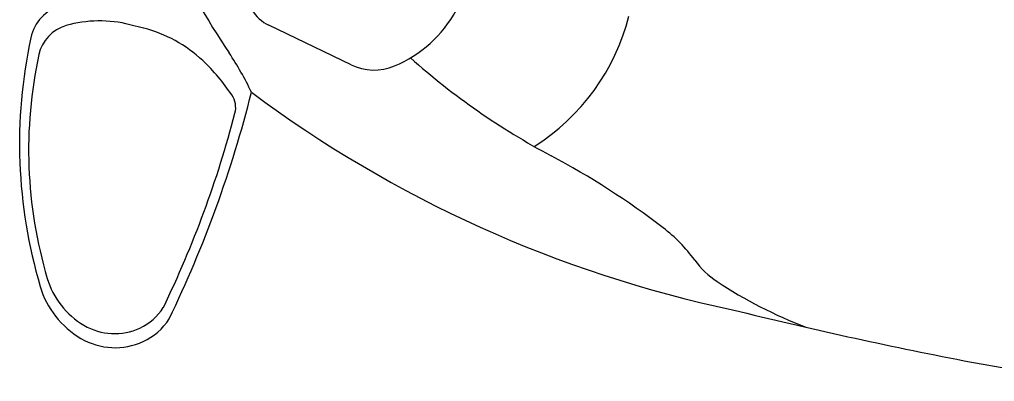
# Model space of a CAD drawing. Extents: x 14104283 to 14128447, y 8633203 to 8671666.
# Drawn here: x 14107492.37 to 14107500.87, y 8639440.47 to 8639443.62 of the extents above; entities that cross this region are included whole.
import ezdxf

# ---------------------------------------------------------------- set-up
doc = ezdxf.new("R2010")
doc.units = 0
doc.layers.add('Cell', color=7, linetype='Continuous')

msp = doc.modelspace()

# ---------------------------------------------------------------- linework, layer by layer
at = {"layer": 'Cell'}
for p, q in [((14107493.4507, 8639443.5482), (14107493.331, 8639443.5786)), ((14107495.258, 8639443.2304), (14107494.5409, 8639443.5737))]:
    msp.add_line(p, q, dxfattribs=at)
for centre, radius, start, end in [((14107500.1358, 8639447.3138), 7.1511, 205.3395, 213.82881), ((14107492.8332, 8639443.3859), 0.3746, 105.80626, 167.8017), ((14107494.6862, 8639443.8773), 0.3366, 209.83424, 244.41813), ((14107495.2028, 8639444.2449), 1.1137, 292.99532, 330.82543), ((14107495.8422, 8639444.1214), 1.8964, 302.28196, 345.73539), ((14107492.8663, 8639443.2468), 0.3371, 105.80626, 167.8017), ((14107493.0667, 8639442.5389), 1.0728, 75.73539, 105.80626), ((14107493.1613, 8639442.4099), 1.1746, 46.82188, 75.73539), ((14107496.7375, 8639442.5419), 4.369, 167.8017, 196.51728), ((14107496.3801, 8639442.4872), 3.9321, 167.8017, 196.51728), ((14107491.9387, 8639441.8203), 2.7166, 25.51848, 33.82881), ((14107499.9476, 8639447.9784), 6.2752, 228.33878, 242.00373), ((14107492.7721, 8639441.9951), 1.7433, 33.87221, 46.82188), ((14107495.4596, 8639443.6397), 0.4562, 243.77608, 292.99532), ((14107484.4561, 8639445.4868), 10.243, 334.13553, 345.89519), ((14107494.057, 8639442.8576), 0.1958, 345.36399, 33.87221), ((14107500.7971, 8639451.586), 10.7205, 233.30004, 258.08186), ((14107485.3269, 8639445.1375), 9.2187, 334.13553, 345.36399), ((14107493.6867, 8639436.2016), 7.0624, 52.57426, 62.00373), ((14107497.1425, 8639440.7173), 1.376, 36.13197, 52.57426), ((14107498.8678, 8639441.9769), 0.7601, 216.13197, 236.50381), ((14107493.2866, 8639441.5698), 0.7054, 196.51728, 239.60744), ((14107500.6549, 8639444.6774), 3.9984, 236.50381, 249.00799), ((14107493.3002, 8639441.5226), 0.7838, 196.51728, 239.60744), ((14107493.2197, 8639441.3687), 0.4752, 294.73, 327.85472), ((14107508.3277, 8639480.5958), 40.6835, 256.14175, 259.05202), ((14107493.2259, 8639441.2993), 0.528, 294.73, 327.85472), ((14107493.1973, 8639441.4175), 0.5289, 239.60744, 294.73), ((14107493.201, 8639441.3535), 0.5877, 239.60744, 294.73), ((14107502.4499, 8639449.9983), 9.5265, 258.80983, 274.99148)]:
    msp.add_arc(centre, radius, start, end, dxfattribs=at)

doc.saveas('drawing.dxf')
